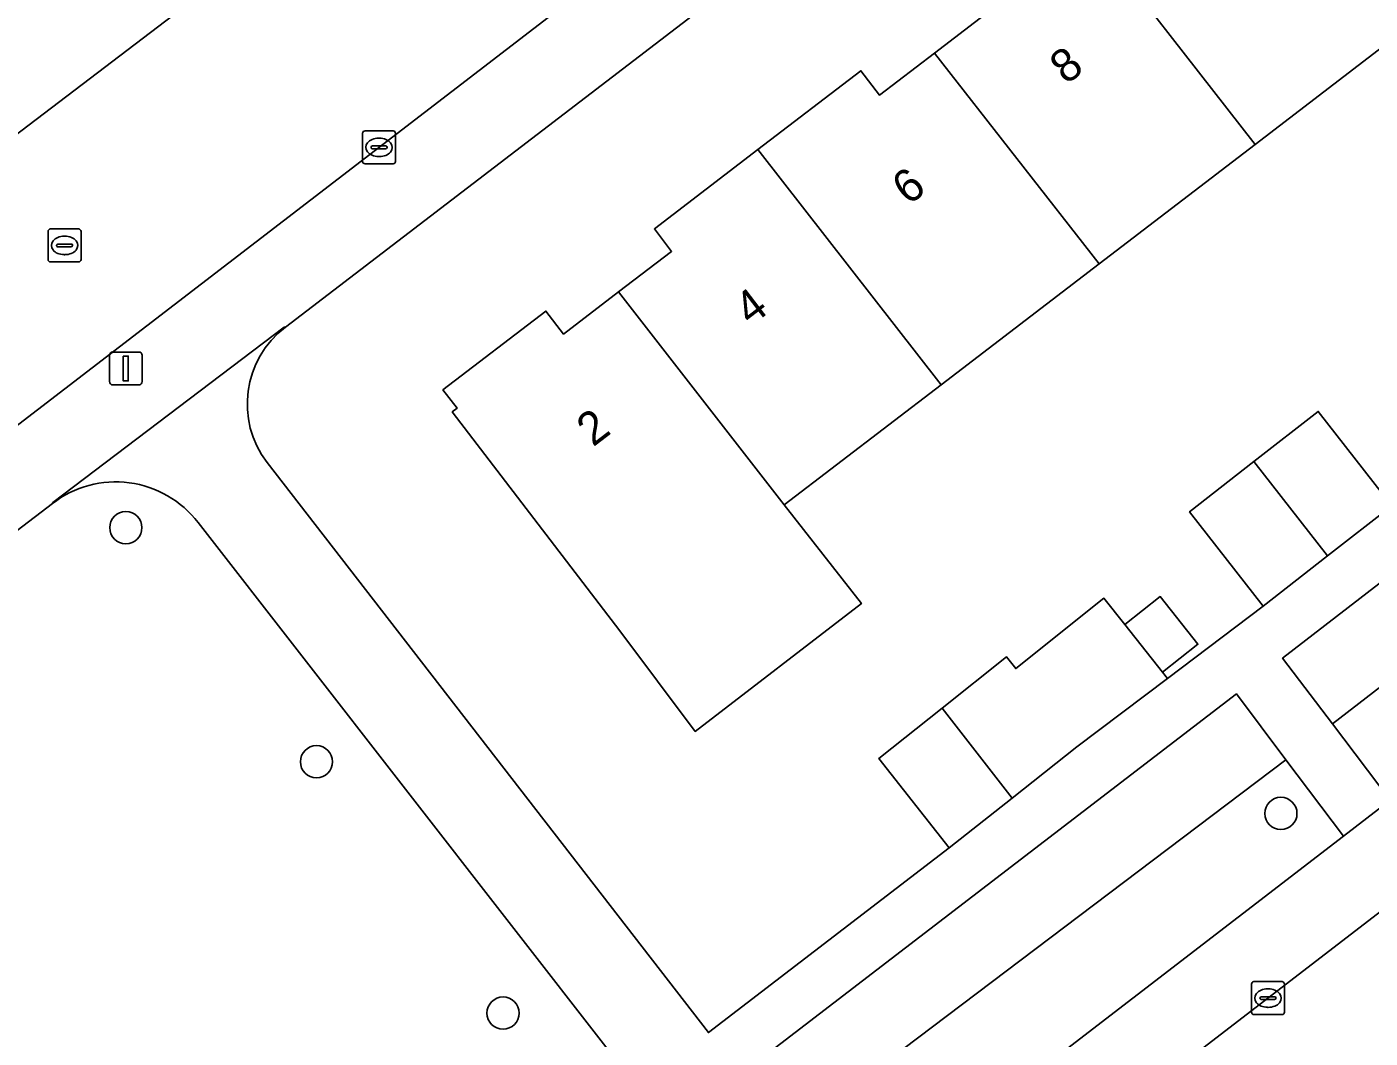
# Model space of a CAD drawing. Extents: x 159352 to 160617, y 385888 to 387323.
# Drawn here: x 160102.65 to 160143.42, y 386805.61 to 386836.3 of the extents above; entities that cross this region are included whole.
import ezdxf

# ---------------------------------------------------------------- set-up
doc = ezdxf.new("R2010")
doc.units = 0
for name, color, linetype in [('IMGEO_Boom', 7, 'Continuous'), ('IMGEO_Erf', 7, 'Continuous'), ('IMGEO_Groenvoorziening', 7, 'Continuous'), ('IMGEO_Kolk', 7, 'Continuous'), ('IMGEO_Lichtmast', 7, 'Continuous'), ('IMGEO_Muur', 7, 'Continuous'), ('IMGEO_Pand', 7, 'Continuous'), ('IMGEO_Pand_nummerreeks', 7, 'Continuous'), ('IMGEO_Rijbaan_lokaal_open', 7, 'Continuous'), ('IMGEO_Rioolput', 7, 'Continuous'), ('IMGEO_Voetpad_open', 7, 'Continuous')]:
    doc.layers.add(name, color=color, linetype=linetype)

msp = doc.modelspace()

# ---------------------------------------------------------------- linework, layer by layer
at = {"layer": 'IMGEO_Boom'}
for centre in [(160105.655, 386821.099), (160111.441, 386813.995), (160140.714, 386812.426), (160117.104, 386806.367)]:
    msp.add_circle(centre, 0.489, dxfattribs=at)
at = {"layer": 'IMGEO_Erf'}
for points in [[(160201.563, 386896.896), (160110.499, 386827.185)], [(160144.713, 386836.386), (160139.933, 386832.728), (160135.203, 386829.107), (160130.404, 386825.434), (160125.639, 386821.788), (160127.981, 386818.795), (160122.939, 386814.913), (160120.65, 386817.969), (160115.564, 386824.614), (160115.708, 386824.724), (160115.281, 386825.282), (160118.406, 386827.673), (160118.94, 386826.976), (160120.612, 386828.255), (160122.219, 386829.485), (160121.698, 386830.166), (160124.843, 386832.573), (160127.968, 386834.965), (160128.535, 386834.224), (160130.203, 386835.501), (160131.715, 386836.658)], [(160109.942, 386823.075), (160123.336, 386805.777), (160130.649, 386811.385), (160128.506, 386814.09), (160130.43, 386815.625), (160132.382, 386817.183), (160132.668, 386816.824), (160135.342, 386818.957), (160135.977, 386818.155), (160137.051, 386819.006), (160138.194, 386817.563), (160137.12, 386816.712), (160137.268, 386816.525), (160140.176, 386818.72), (160137.943, 386821.584), (160139.895, 386823.106), (160141.846, 386824.627), (160144.079, 386821.763)]]:
    msp.add_lwpolyline(points, dxfattribs=at)
msp.add_arc((160112.278, 386824.851), 2.935, 127.3175, 217.2467, dxfattribs=at)
at = {"layer": 'IMGEO_Groenvoorziening'}
for points in [[(160142.279, 386815.143), (160156.642, 386826.232), (160155.157, 386828.244), (160140.768, 386817.136)], [(160142.279, 386815.143), (160144.03, 386812.833), (160158.429, 386823.811), (160156.642, 386826.232)], [(160125.664, 386802.571), (160140.867, 386814.054), (160139.365, 386816.052), (160124.233, 386804.438)]]:
    msp.add_lwpolyline(points, close=True, dxfattribs=at)
for points in [[(160103.43, 386821.836), (160102.354, 386821.009), (160100.012, 386819.208), (160090.506, 386811.9), (160092.818, 386808.905), (160107.581, 386789.78), (160109.984, 386786.667), (160119.677, 386794.089), (160121.74, 386795.669), (160123.048, 386796.709)], [(160123.587, 386801.019), (160107.847, 386821.253)], [(160129.831, 386801.906), (160142.612, 386811.733), (160140.867, 386814.054), (160125.664, 386802.571)]]:
    msp.add_lwpolyline(points, dxfattribs=at)
msp.add_arc((160105.348, 386819.342), 3.146, 37.408, 127.554, dxfattribs=at)
at = {"layer": 'IMGEO_Kolk'}
for p, q in [((160112.84, 386832.215), (160112.84, 386833.067)), ((160112.915, 386833.141), (160113.767, 386833.141)), ((160113.328, 386832.921), (160113.353, 386832.921)), ((160113.841, 386833.067), (160113.841, 386832.215)), ((160113.099, 386832.635), (160113.099, 386832.647)), ((160113.537, 386832.598), (160113.139, 386832.598)), ((160113.142, 386832.684), (160113.54, 386832.684)), ((160113.583, 386832.647), (160113.583, 386832.635)), ((160113.767, 386832.141), (160112.915, 386832.141)), ((160113.351, 386832.361), (160113.326, 386832.361)), ((160139.821, 386806.395), (160139.821, 386807.247)), ((160139.896, 386807.321), (160140.748, 386807.321)), ((160140.822, 386807.247), (160140.822, 386806.395)), ((160140.08, 386806.815), (160140.08, 386806.827)), ((160140.518, 386806.778), (160140.12, 386806.778)), ((160140.123, 386806.864), (160140.521, 386806.864)), ((160140.309, 386807.101), (160140.334, 386807.101)), ((160140.564, 386806.827), (160140.564, 386806.815)), ((160140.748, 386806.321), (160139.896, 386806.321)), ((160140.332, 386806.541), (160140.307, 386806.541))]:
    msp.add_line(p, q, dxfattribs=at)
for points in [[(160112.84, 386832.215), (160112.84, 386833.067)], [(160112.915, 386833.141), (160113.767, 386833.141)], [(160113.841, 386833.067), (160113.841, 386832.215)], [(160113.767, 386832.141), (160112.915, 386832.141)], [(160139.821, 386806.395), (160139.821, 386807.247)], [(160139.896, 386807.321), (160140.748, 386807.321)], [(160140.822, 386807.247), (160140.822, 386806.395)], [(160140.748, 386806.321), (160139.896, 386806.321)]]:
    msp.add_lwpolyline(points, dxfattribs=at)
for centre, radius, start, end in [((160112.917, 386833.065), 0.0765, 91.552, 178.448), ((160112.917, 386833.065), 0.0765, 91.552, 178.448), ((160113.765, 386833.065), 0.0765, 1.552, 88.448), ((160113.765, 386833.065), 0.0765, 1.552, 88.448), ((160113.139, 386832.644), 0.0403, 85.8775, 175.7526), ((160113.136, 386832.634), 0.0366, 178.938, 274.7102), ((160113.54, 386832.641), 0.043, 264.8664, 352.4533), ((160113.544, 386832.646), 0.0386, 1.7309, 96.639), ((160112.917, 386832.217), 0.0765, 181.552, 268.448), ((160112.917, 386832.217), 0.0765, 181.552, 268.448), ((160113.765, 386832.217), 0.0765, 271.552, 358.448), ((160113.765, 386832.217), 0.0765, 271.552, 358.448), ((160139.898, 386807.245), 0.0765, 91.552, 178.448), ((160139.898, 386807.245), 0.0765, 91.552, 178.448), ((160140.746, 386807.245), 0.0765, 1.552, 88.448), ((160140.746, 386807.245), 0.0765, 1.552, 88.448), ((160140.12, 386806.824), 0.0403, 85.8775, 175.7526), ((160140.117, 386806.814), 0.0366, 178.938, 274.7102), ((160140.521, 386806.821), 0.043, 264.8664, 352.4533), ((160140.525, 386806.826), 0.0386, 1.7309, 96.639), ((160139.898, 386806.397), 0.0765, 181.552, 268.448), ((160139.898, 386806.397), 0.0765, 181.552, 268.448), ((160140.746, 386806.397), 0.0765, 271.552, 358.448), ((160140.746, 386806.397), 0.0765, 271.552, 358.448)]:
    msp.add_arc(centre, radius, start, end, dxfattribs=at)
for centre, major_axis, ratio, start_param, end_param in [((160113.327, 386832.641), (-0.387, 0.002), 0.722429, 4.712389, 7.853982), ((160113.352, 386832.641), (-0.39, 0.002), 0.717154, 1.570796, 4.712389), ((160140.308, 386806.821), (-0.387, 0.002), 0.722429, 4.712389, 7.853982), ((160140.333, 386806.821), (-0.39, 0.002), 0.717154, 1.570796, 4.712389)]:
    msp.add_ellipse(centre, major_axis=major_axis, ratio=ratio, start_param=start_param, end_param=end_param, dxfattribs=at)
at = {"layer": 'IMGEO_Lichtmast'}
for p, q in [((160105.157, 386825.53), (160105.157, 386826.33)), ((160105.157, 386826.33), (160105.157, 386825.53)), ((160105.257, 386826.43), (160106.047, 386826.43)), ((160106.047, 386826.43), (160105.257, 386826.43)), ((160106.147, 386826.33), (160106.147, 386825.53)), ((160106.147, 386825.53), (160106.147, 386826.33)), ((160106.047, 386825.43), (160105.257, 386825.43)), ((160105.257, 386825.43), (160106.047, 386825.43))]:
    msp.add_line(p, q, dxfattribs=at)
msp.add_lwpolyline([(160105.577, 386826.305), (160105.727, 386826.305), (160105.727, 386825.555), (160105.577, 386825.555), (160105.577, 386826.305)], dxfattribs=at)
for centre, start, end in [((160105.257, 386826.33), 90, 180), ((160105.257, 386826.33), 90, 180), ((160106.047, 386826.33), 0, 90), ((160106.047, 386826.33), 360, 90), ((160105.257, 386825.53), 180, 270), ((160105.257, 386825.53), 180, 270), ((160106.047, 386825.53), 270, 0), ((160106.047, 386825.53), 270, 0)]:
    msp.add_arc(centre, 0.1, start, end, dxfattribs=at)
at = {"layer": 'IMGEO_Muur'}
for points in [[(160123.336, 386805.777), (160109.942, 386823.075)], [(160130.649, 386811.385), (160123.336, 386805.777)]]:
    msp.add_lwpolyline(points, dxfattribs=at)
at = {"layer": 'IMGEO_Pand'}
for points in [[(160139.752, 386842.755), (160138.032, 386841.439), (160137.443, 386842.21), (160134.377, 386839.864), (160139.933, 386832.728), (160144.713, 386836.386)], [(160135.203, 386829.107), (160139.933, 386832.728), (160134.377, 386839.864), (160131.152, 386837.395), (160131.715, 386836.658), (160130.203, 386835.501)], [(160130.404, 386825.434), (160135.203, 386829.107), (160130.203, 386835.501), (160128.535, 386834.224), (160127.968, 386834.965), (160124.843, 386832.573)], [(160125.639, 386821.788), (160130.404, 386825.434), (160124.843, 386832.573), (160121.698, 386830.166), (160122.219, 386829.485), (160120.612, 386828.255)], [(160118.94, 386826.976), (160118.406, 386827.673), (160115.281, 386825.282), (160115.708, 386824.724), (160115.564, 386824.614), (160120.65, 386817.969), (160122.939, 386814.913), (160127.981, 386818.795), (160125.639, 386821.788), (160120.612, 386828.255)], [(160144.079, 386821.763), (160141.846, 386824.627), (160139.895, 386823.106), (160142.133, 386820.245)], [(160142.133, 386820.245), (160139.895, 386823.106), (160137.943, 386821.584), (160140.176, 386818.72)], [(160137.268, 386816.525), (160137.12, 386816.712), (160135.977, 386818.155), (160135.342, 386818.957), (160132.668, 386816.824), (160132.382, 386817.183), (160130.43, 386815.625), (160132.553, 386812.894), (160134.516, 386814.449)], [(160135.977, 386818.155), (160137.12, 386816.712), (160138.194, 386817.563), (160137.051, 386819.006)], [(160130.43, 386815.625), (160128.506, 386814.09), (160130.649, 386811.385), (160132.553, 386812.894)]]:
    msp.add_lwpolyline(points, close=True, dxfattribs=at)
at = {"layer": 'IMGEO_Rijbaan_lokaal_open'}
for points in [[(160196.471, 386905.212), (160179.513, 386892.185), (160178.364, 386891.302), (160177.186, 386890.4), (160175.896, 386889.414), (160172.856, 386887.088), (160155.806, 386874.043), (160155.809, 386874), (160141.218, 386862.777), (160141.145, 386862.791), (160125.787, 386851.005), (160123.766, 386849.454), (160123.08, 386848.93), (160108.938, 386838.121), (160108.943, 386838.074), (160093.699, 386826.464), (160093.675, 386826.456), (160071.968, 386809.746), (160072.328, 386809.304)], [(160093.675, 386826.456), (160093.699, 386826.464), (160108.943, 386838.074), (160108.938, 386838.121)], [(160050.74, 386784.659), (160092.045, 386816.287), (160119.702, 386837.529)]]:
    msp.add_lwpolyline(points, dxfattribs=at)
msp.add_lwpolyline([(160167.519, 386821.63), (160167.742, 386821.817), (160171.889, 386825.008), (160172.227, 386825.25), (160207.329, 386852.201), (160204.504, 386856.016), (160202.747, 386854.665), (160197.523, 386850.669), (160167.628, 386827.818), (160120.288, 386791.413), (160074.907, 386756.678), (160077.86, 386752.983), (160078.225, 386753.194), (160104.75, 386773.486), (160108.861, 386776.65), (160109.072, 386776.812), (160127.543, 386791.02), (160129.759, 386792.702), (160137.33, 386798.494), (160138.099, 386799.083), (160138.341, 386799.274), (160143.107, 386802.929), (160143.456, 386803.176)], close=True, dxfattribs=at)
at = {"layer": 'IMGEO_Rioolput'}
for p, q in [((160103.294, 386829.238), (160103.294, 386830.09)), ((160103.369, 386830.164), (160104.221, 386830.164)), ((160104.295, 386830.09), (160104.295, 386829.238)), ((160103.553, 386829.658), (160103.553, 386829.67)), ((160103.991, 386829.621), (160103.593, 386829.621)), ((160103.596, 386829.707), (160103.994, 386829.707)), ((160103.782, 386829.944), (160103.807, 386829.944)), ((160104.037, 386829.67), (160104.037, 386829.658)), ((160104.221, 386829.164), (160103.369, 386829.164)), ((160103.805, 386829.384), (160103.78, 386829.384))]:
    msp.add_line(p, q, dxfattribs=at)
for points in [[(160103.294, 386829.238), (160103.294, 386830.09)], [(160103.369, 386830.164), (160104.221, 386830.164)], [(160104.295, 386830.09), (160104.295, 386829.238)], [(160104.221, 386829.164), (160103.369, 386829.164)]]:
    msp.add_lwpolyline(points, dxfattribs=at)
for centre, radius, start, end in [((160103.371, 386830.088), 0.0765, 91.552, 178.448), ((160103.371, 386830.088), 0.0765, 91.552, 178.448), ((160104.219, 386830.088), 0.0765, 1.552, 88.448), ((160104.219, 386830.088), 0.0765, 1.552, 88.448), ((160103.593, 386829.667), 0.0403, 85.8775, 175.7526), ((160103.59, 386829.657), 0.0366, 178.938, 274.7102), ((160103.994, 386829.664), 0.043, 264.8664, 352.4533), ((160103.998, 386829.669), 0.0386, 1.7309, 96.639), ((160103.371, 386829.24), 0.0765, 181.552, 268.448), ((160103.371, 386829.24), 0.0765, 181.552, 268.448), ((160104.219, 386829.24), 0.0765, 271.552, 358.448), ((160104.219, 386829.24), 0.0765, 271.552, 358.448)]:
    msp.add_arc(centre, radius, start, end, dxfattribs=at)
for centre, major_axis, ratio, start_param, end_param in [((160103.781, 386829.664), (-0.387, 0.002), 0.722429, 4.712389, 7.853982), ((160103.806, 386829.664), (-0.39, 0.002), 0.717154, 1.570796, 4.712389)]:
    msp.add_ellipse(centre, major_axis=major_axis, ratio=ratio, start_param=start_param, end_param=end_param, dxfattribs=at)
at = {"layer": 'IMGEO_Voetpad_open'}
for points in [[(160199.953, 386898.991), (160200.26, 386898.588), (160196.766, 386895.913), (160196.463, 386896.31), (160151.064, 386861.424), (160119.702, 386837.529), (160092.045, 386816.287), (160050.74, 386784.659)], [(160052.213, 386782.461), (160066.752, 386793.637), (160090.506, 386811.9), (160100.012, 386819.208), (160102.354, 386821.009), (160103.43, 386821.836), (160103.442, 386821.859), (160110.462, 386827.183), (160110.499, 386827.185), (160201.563, 386896.896)], [(160216.789, 386868.632), (160207.059, 386861.178), (160205.621, 386860.057), (160191.321, 386849.029), (160189.913, 386847.958), (160175.624, 386837.04), (160174.166, 386835.929), (160159.817, 386824.932), (160158.429, 386823.811), (160144.03, 386812.833), (160142.612, 386811.733), (160129.831, 386801.906), (160129.815, 386801.855), (160123.122, 386796.717), (160123.048, 386796.709), (160121.74, 386795.669), (160119.677, 386794.089), (160109.984, 386786.667), (160086.723, 386768.856), (160072.019, 386757.59)], [(160073.087, 386755.285), (160074.907, 386756.678), (160120.288, 386791.413), (160167.628, 386827.818), (160197.523, 386850.669), (160202.747, 386854.665), (160204.504, 386856.016), (160215.864, 386864.706), (160216.838, 386865.567)], [(160125.664, 386802.571), (160124.233, 386804.438), (160139.365, 386816.052), (160140.867, 386814.054), (160142.612, 386811.733), (160144.03, 386812.833), (160142.279, 386815.143), (160140.768, 386817.136), (160155.157, 386828.244), (160156.642, 386826.232), (160158.429, 386823.811), (160159.817, 386824.932), (160158.035, 386827.26), (160156.515, 386829.245), (160170.833, 386840.232)], [(160110.499, 386827.185), (160110.462, 386827.183), (160103.442, 386821.859), (160103.43, 386821.836)], [(160144.079, 386821.763), (160142.133, 386820.245), (160140.176, 386818.72), (160137.268, 386816.525), (160134.516, 386814.449), (160132.553, 386812.894), (160130.649, 386811.385), (160123.336, 386805.777), (160109.942, 386823.075)], [(160107.847, 386821.253), (160123.587, 386801.019)]]:
    msp.add_lwpolyline(points, dxfattribs=at)
for centre, radius, start, end in [((160112.278, 386824.851), 2.935, 127.3175, 217.2467), ((160105.348, 386819.342), 3.146, 37.408, 127.554)]:
    msp.add_arc(centre, radius, start, end, dxfattribs=at)

# ---------------------------------------------------------------- texts
at = {"layer": 'IMGEO_Pand_nummerreeks'}
for s, p in [('8', (160134.198, 386834.525)), ('6', (160129.41, 386830.86)), ('4', (160124.624, 386827.197)), ('2', (160119.837, 386823.532))]:
    msp.add_text(s, height=1, rotation=37.4326, dxfattribs=at).set_placement(p)

doc.saveas('drawing.dxf')
